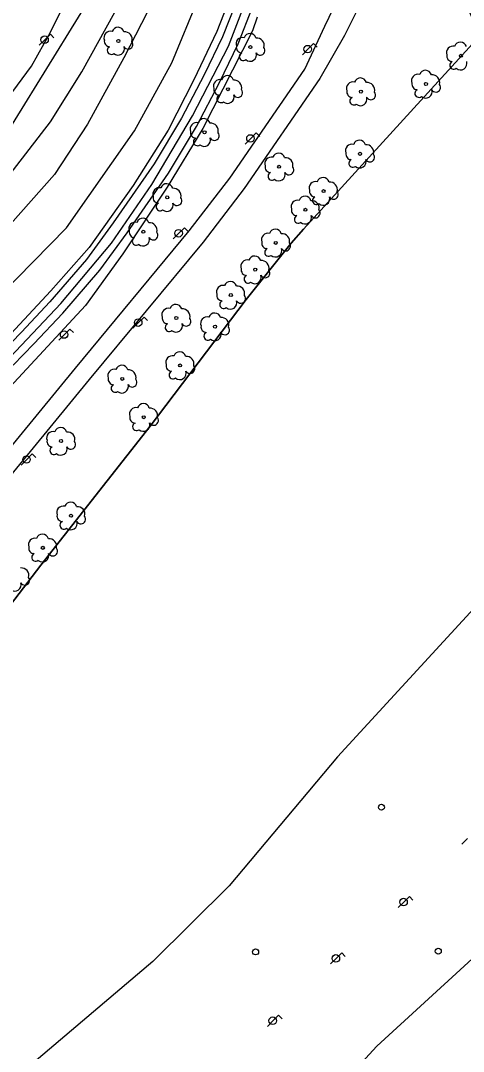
# Model space of a CAD drawing. Extents: x 282771 to 285132, y 4823109 to 4825496.
# Drawn here: x 283562.5 to 283637.2, y 4823833.5 to 4824007.3 of the extents above; entities that cross this region are included whole.
import ezdxf

# ---------------------------------------------------------------- set-up
doc = ezdxf.new("R2010")
doc.units = 0
for name, color, linetype in [('ARBOL', 7, 'Continuous'), ('CARRIL-BICI-AREA', 7, 'Continuous'), ('CARRIL-BICI-EJE', 7, 'Continuous'), ('FAROLA', 7, 'Continuous'), ('PARQUE-JARDIN-AREA', 7, 'Continuous'), ('POSTE', 7, 'Continuous'), ('VALLA', 7, 'Continuous'), ('ZONA-VERDE', 7, 'Continuous')]:
    doc.layers.add(name, color=color, linetype=linetype)

msp = doc.modelspace()

# ---------------------------------------------------------------- linework, layer by layer
at = {"layer": 'ARBOL'}
for centre in [(283579, 4824003.91), (283601.26, 4824002.87), (283636.75, 4824001.41), (283597.47, 4823995.77), (283630.86, 4823996.66), (283619.89, 4823995.37), (283593.52, 4823988.51), (283619.73, 4823984.88), (283606.1, 4823982.7), (283613.6, 4823978.59), (283587.23, 4823977.54), (283610.54, 4823975.44), (283583.2, 4823971.73), (283605.54, 4823969.87), (283602.07, 4823965.35), (283597.96, 4823961.07), (283588.76, 4823957.2), (283595.3, 4823955.74), (283589.41, 4823949.2), (283579.65, 4823946.93), (283583.28, 4823940.47), (283569.33, 4823936.45), (283571.02, 4823923.86), (283566.26, 4823918.45)]:
    msp.add_circle(centre, 0.255, dxfattribs=at)
for centre, radius, start, end in [((283577.67, 4824004.44), 1.1, 75.4318, 200.5561), ((283578.93, 4824005.17), 1.04, 15.6423, 161.3843), ((283580.06, 4824004.17), 1.27, 345.0327, 95.7993), ((283601.19, 4824004.13), 1.04, 15.6423, 161.3843), ((283577.56, 4824003.87), 0.935, 168.599, 268.1324), ((283577.8, 4824002.32), 0.672, 113.7367, 309.4725), ((283578.94, 4824002.62), 1.09, 228.9545, 17.928), ((283580.67, 4824003.34), 0.797, 208.9625, 38.991), ((283599.93, 4824003.4), 1.1, 75.4318, 200.5561), ((283599.82, 4824002.83), 0.935, 168.599, 268.1324), ((283602.32, 4824003.13), 1.27, 345.0327, 95.7993), ((283635.42, 4824001.94), 1.1, 75.4318, 200.5561), ((283636.68, 4824002.67), 1.04, 15.6423, 161.3843), ((283600.06, 4824001.28), 0.672, 113.7367, 309.4725), ((283601.2, 4824001.58), 1.09, 228.9545, 17.928), ((283602.93, 4824002.3), 0.797, 208.9625, 38.991), ((283635.31, 4824001.37), 0.935, 168.599, 268.1324), ((283635.55, 4823999.82), 0.672, 113.7367, 309.4725), ((283636.69, 4824000.12), 1.09, 228.9545, 17.928), ((283597.4, 4823997.03), 1.04, 15.6423, 161.3843), ((283619.82, 4823996.63), 1.04, 15.6423, 161.3843), ((283629.53, 4823997.19), 1.1, 75.4318, 200.5561), ((283630.79, 4823997.92), 1.04, 15.6423, 161.3843), ((283631.92, 4823996.92), 1.27, 345.0327, 95.7993), ((283596.14, 4823996.3), 1.1, 75.4318, 200.5561), ((283596.03, 4823995.73), 0.935, 168.599, 268.1324), ((283598.53, 4823996.03), 1.27, 345.0327, 95.7993), ((283618.56, 4823995.9), 1.1, 75.4318, 200.5561), ((283620.95, 4823995.63), 1.27, 345.0327, 95.7993), ((283629.42, 4823996.62), 0.935, 168.599, 268.1324), ((283632.53, 4823996.09), 0.797, 208.9625, 38.991), ((283596.27, 4823994.18), 0.672, 113.7367, 309.4725), ((283597.41, 4823994.48), 1.09, 228.9545, 17.928), ((283599.14, 4823995.2), 0.797, 208.9625, 38.991), ((283618.45, 4823995.33), 0.935, 168.599, 268.1324), ((283618.69, 4823993.78), 0.672, 113.7367, 309.4725), ((283619.83, 4823994.08), 1.09, 228.9545, 17.928), ((283621.56, 4823994.8), 0.797, 208.9625, 38.991), ((283629.66, 4823995.07), 0.672, 113.7367, 309.4725), ((283630.8, 4823995.37), 1.09, 228.9545, 17.928), ((283593.45, 4823989.77), 1.04, 15.6423, 161.3843), ((283592.19, 4823989.04), 1.1, 75.4318, 200.5561), ((283594.58, 4823988.77), 1.27, 345.0327, 95.7993), ((283592.08, 4823988.47), 0.935, 168.599, 268.1324), ((283592.32, 4823986.92), 0.672, 113.7367, 309.4725), ((283593.46, 4823987.22), 1.09, 228.9545, 17.928), ((283595.19, 4823987.94), 0.797, 208.9625, 38.991), ((283618.4, 4823985.41), 1.1, 75.4318, 200.5561), ((283619.66, 4823986.14), 1.04, 15.6423, 161.3843), ((283620.79, 4823985.14), 1.27, 345.0327, 95.7993), ((283604.77, 4823983.23), 1.1, 75.4318, 200.5561), ((283606.03, 4823983.96), 1.04, 15.6423, 161.3843), ((283607.16, 4823982.96), 1.27, 345.0327, 95.7993), ((283618.29, 4823984.84), 0.935, 168.599, 268.1324), ((283618.53, 4823983.29), 0.672, 113.7367, 309.4725), ((283619.67, 4823983.59), 1.09, 228.9545, 17.928), ((283621.4, 4823984.31), 0.797, 208.9625, 38.991), ((283604.66, 4823982.66), 0.935, 168.599, 268.1324), ((283607.77, 4823982.13), 0.797, 208.9625, 38.991), ((283604.9, 4823981.11), 0.672, 113.7367, 309.4725), ((283606.04, 4823981.41), 1.09, 228.9545, 17.928), ((283613.53, 4823979.85), 1.04, 15.6423, 161.3843), ((283585.9, 4823978.07), 1.1, 75.4318, 200.5561), ((283587.16, 4823978.8), 1.04, 15.6423, 161.3843), ((283588.29, 4823977.8), 1.27, 345.0327, 95.7993), ((283612.27, 4823979.12), 1.1, 75.4318, 200.5561), ((283612.16, 4823978.55), 0.935, 168.599, 268.1324), ((283614.66, 4823978.85), 1.27, 345.0327, 95.7993), ((283615.27, 4823978.02), 0.797, 208.9625, 38.991), ((283585.79, 4823977.5), 0.935, 168.599, 268.1324), ((283588.9, 4823976.97), 0.797, 208.9625, 38.991), ((283609.21, 4823975.97), 1.1, 75.4318, 200.5561), ((283610.47, 4823976.7), 1.04, 15.6423, 161.3843), ((283611.6, 4823975.7), 1.27, 345.0327, 95.7993), ((283612.4, 4823977), 0.672, 113.7367, 309.4725), ((283613.54, 4823977.3), 1.09, 228.9545, 17.928), ((283586.03, 4823975.95), 0.672, 113.7367, 309.4725), ((283587.17, 4823976.25), 1.09, 228.9545, 17.928), ((283609.1, 4823975.4), 0.935, 168.599, 268.1324), ((283612.21, 4823974.87), 0.797, 208.9625, 38.991), ((283581.87, 4823972.26), 1.1, 75.4318, 200.5561), ((283583.13, 4823972.99), 1.04, 15.6423, 161.3843), ((283609.34, 4823973.85), 0.672, 113.7367, 309.4725), ((283610.48, 4823974.15), 1.09, 228.9545, 17.928), ((283581.76, 4823971.69), 0.935, 168.599, 268.1324), ((283584.26, 4823971.99), 1.27, 345.0327, 95.7993), ((283584.87, 4823971.16), 0.797, 208.9625, 38.991), ((283605.47, 4823971.13), 1.04, 15.6423, 161.3843), ((283582, 4823970.14), 0.672, 113.7367, 309.4725), ((283583.14, 4823970.44), 1.09, 228.9545, 17.928), ((283604.21, 4823970.4), 1.1, 75.4318, 200.5561), ((283604.1, 4823969.83), 0.935, 168.599, 268.1324), ((283606.6, 4823970.13), 1.27, 345.0327, 95.7993), ((283604.34, 4823968.28), 0.672, 113.7367, 309.4725), ((283605.48, 4823968.58), 1.09, 228.9545, 17.928), ((283607.21, 4823969.3), 0.797, 208.9625, 38.991), ((283600.74, 4823965.88), 1.1, 75.4318, 200.5561), ((283602, 4823966.61), 1.04, 15.6423, 161.3843), ((283603.13, 4823965.61), 1.27, 345.0327, 95.7993), ((283600.63, 4823965.31), 0.935, 168.599, 268.1324), ((283603.74, 4823964.78), 0.797, 208.9625, 38.991), ((283597.89, 4823962.33), 1.04, 15.6423, 161.3843), ((283600.87, 4823963.76), 0.672, 113.7367, 309.4725), ((283602.01, 4823964.06), 1.09, 228.9545, 17.928), ((283596.63, 4823961.6), 1.1, 75.4318, 200.5561), ((283596.52, 4823961.03), 0.935, 168.599, 268.1324), ((283599.02, 4823961.33), 1.27, 345.0327, 95.7993), ((283588.69, 4823958.46), 1.04, 15.6423, 161.3843), ((283596.76, 4823959.48), 0.672, 113.7367, 309.4725), ((283597.9, 4823959.78), 1.09, 228.9545, 17.928), ((283599.63, 4823960.5), 0.797, 208.9625, 38.991), ((283587.43, 4823957.73), 1.1, 75.4318, 200.5561), ((283589.82, 4823957.46), 1.27, 345.0327, 95.7993), ((283595.23, 4823957), 1.04, 15.6423, 161.3843), ((283587.32, 4823957.16), 0.935, 168.599, 268.1324), ((283587.56, 4823955.61), 0.672, 113.7367, 309.4725), ((283588.7, 4823955.91), 1.09, 228.9545, 17.928), ((283590.43, 4823956.63), 0.797, 208.9625, 38.991), ((283593.97, 4823956.27), 1.1, 75.4318, 200.5561), ((283596.36, 4823956), 1.27, 345.0327, 95.7993), ((283593.86, 4823955.7), 0.935, 168.599, 268.1324), ((283594.1, 4823954.15), 0.672, 113.7367, 309.4725), ((283595.24, 4823954.45), 1.09, 228.9545, 17.928), ((283596.97, 4823955.17), 0.797, 208.9625, 38.991), ((283588.08, 4823949.73), 1.1, 75.4318, 200.5561), ((283589.34, 4823950.46), 1.04, 15.6423, 161.3843), ((283590.47, 4823949.46), 1.27, 345.0327, 95.7993), ((283579.58, 4823948.19), 1.04, 15.6423, 161.3843), ((283587.97, 4823949.16), 0.935, 168.599, 268.1324), ((283591.08, 4823948.63), 0.797, 208.9625, 38.991), ((283578.32, 4823947.46), 1.1, 75.4318, 200.5561), ((283580.71, 4823947.19), 1.27, 345.0327, 95.7993), ((283588.21, 4823947.61), 0.672, 113.7367, 309.4725), ((283589.35, 4823947.91), 1.09, 228.9545, 17.928), ((283578.21, 4823946.89), 0.935, 168.599, 268.1324), ((283578.45, 4823945.34), 0.672, 113.7367, 309.4725), ((283579.59, 4823945.64), 1.09, 228.9545, 17.928), ((283581.32, 4823946.36), 0.797, 208.9625, 38.991), ((283581.95, 4823941), 1.1, 75.4318, 200.5561), ((283583.21, 4823941.73), 1.04, 15.6423, 161.3843), ((283581.84, 4823940.43), 0.935, 168.599, 268.1324), ((283584.34, 4823940.73), 1.27, 345.0327, 95.7993), ((283584.95, 4823939.9), 0.797, 208.9625, 38.991), ((283569.26, 4823937.7), 1.04, 15.6423, 161.3843), ((283582.08, 4823938.88), 0.672, 113.7367, 309.4725), ((283583.22, 4823939.18), 1.09, 228.9545, 17.928), ((283568, 4823936.97), 1.1, 75.4318, 200.5561), ((283570.39, 4823936.71), 1.27, 345.0327, 95.7993), ((283567.89, 4823936.41), 0.935, 168.599, 268.1324), ((283568.13, 4823934.86), 0.672, 113.7367, 309.4725), ((283569.27, 4823935.16), 1.09, 228.9545, 17.928), ((283571, 4823935.88), 0.797, 208.9625, 38.991), ((283569.69, 4823924.39), 1.1, 75.4318, 200.5561), ((283570.95, 4823925.12), 1.04, 15.6423, 161.3843), ((283572.08, 4823924.12), 1.27, 345.0327, 95.7993), ((283569.58, 4823923.82), 0.935, 168.599, 268.1324), ((283570.96, 4823922.57), 1.09, 228.9545, 17.928), ((283572.69, 4823923.29), 0.797, 208.9625, 38.991), ((283569.82, 4823922.27), 0.672, 113.7367, 309.4725), ((283564.93, 4823918.98), 1.1, 75.4318, 200.5561), ((283566.19, 4823919.71), 1.04, 15.6423, 161.3843), ((283567.32, 4823918.71), 1.27, 345.0327, 95.7993), ((283564.82, 4823918.41), 0.935, 168.599, 268.1324), ((283567.93, 4823917.88), 0.797, 208.9625, 38.991), ((283565.06, 4823916.86), 0.672, 113.7367, 309.4725), ((283566.2, 4823917.16), 1.09, 228.9545, 17.928), ((283562.64, 4823913.79), 1.27, 345.0327, 95.7993), ((283561.52, 4823912.24), 1.09, 228.9545, 17.928), ((283563.25, 4823912.96), 0.797, 208.9625, 38.991)]:
    msp.add_arc(centre, radius, start, end, dxfattribs=at)
at = {"layer": 'CARRIL-BICI-AREA'}
for points in [[(283598.89, 4824010.59), (283596.57, 4824004.58), (283593.48, 4823998.2), (283589.64, 4823990.89), (283585.04, 4823983.21), (283578.12, 4823973.26), (283573.63, 4823967.09), (283567.46, 4823959.95), (283562.65, 4823954.81), (283559.24, 4823951.29)], [(283561.25, 4823949.22), (283564.74, 4823952.82), (283569.61, 4823958.02), (283575.89, 4823965.29), (283580.47, 4823971.58), (283587.47, 4823981.64), (283592.16, 4823989.48), (283596.06, 4823996.9), (283599.22, 4824003.43), (283601.61, 4824009.61)]]:
    msp.add_lwpolyline(points, dxfattribs=at)
at = {"layer": 'CARRIL-BICI-EJE'}
msp.add_lwpolyline([(283420.36, 4823835.17), (283458.68, 4823866.31), (283476.3, 4823880.73), (283502.02, 4823900.71), (283513.43, 4823910.85), (283522.14, 4823917.77), (283525.78, 4823918.2), (283529.27, 4823919.7), (283532.63, 4823922.27), (283534.34, 4823924.77), (283535.84, 4823928.34), (283536.41, 4823929.98), (283546.97, 4823938.29), (283559.81, 4823949.57), (283569.3, 4823959.64), (283577.86, 4823969.84), (283584.66, 4823979.72), (283591.51, 4823991.29), (283597.58, 4824003.06), (283601.38, 4824013.02)], dxfattribs=at)
at = {"layer": 'FAROLA'}
for p, q in [((283567.53, 4824005.05), (283566.59, 4824004.12)), ((283568.12, 4824004.46), (283567.53, 4824005.05)), ((283566.59, 4824004.12), (283565.66, 4824003.18)), ((283611.9, 4824003.46), (283610.96, 4824002.53)), ((283612.49, 4824002.87), (283611.9, 4824003.46)), ((283610.96, 4824002.53), (283610.03, 4824001.59)), ((283601.31, 4823987.47), (283600.38, 4823986.53)), ((283602.25, 4823988.4), (283601.31, 4823987.47)), ((283602.84, 4823987.81), (283602.25, 4823988.4)), ((283590.13, 4823972.41), (283589.19, 4823971.48)), ((283590.72, 4823971.82), (283590.13, 4823972.41)), ((283589.19, 4823971.48), (283588.26, 4823970.54)), ((283582.38, 4823956.42), (283581.45, 4823955.48)), ((283583.32, 4823957.35), (283582.38, 4823956.42)), ((283583.91, 4823956.76), (283583.32, 4823957.35)), ((283569.89, 4823954.41), (283568.96, 4823953.47)), ((283570.83, 4823955.34), (283569.89, 4823954.41)), ((283571.42, 4823954.75), (283570.83, 4823955.34)), ((283563.55, 4823933.34), (283562.62, 4823932.4)), ((283564.49, 4823934.27), (283563.55, 4823933.34)), ((283565.08, 4823933.68), (283564.49, 4823934.27)), ((283637.85, 4823869.44), (283636.92, 4823868.5)), ((283627.12, 4823858.73), (283626.19, 4823857.79)), ((283628.06, 4823859.66), (283627.12, 4823858.73)), ((283628.65, 4823859.07), (283628.06, 4823859.66)), ((283616.65, 4823850.16), (283615.71, 4823849.23)), ((283617.24, 4823849.57), (283616.65, 4823850.16)), ((283615.71, 4823849.23), (283614.78, 4823848.29)), ((283606.01, 4823839.64), (283605.07, 4823838.71)), ((283606.6, 4823839.05), (283606.01, 4823839.64)), ((283605.07, 4823838.71), (283604.14, 4823837.77))]:
    msp.add_line(p, q, dxfattribs=at)
for centre in [(283566.55, 4824004.12), (283610.92, 4824002.53), (283601.27, 4823987.47), (283589.15, 4823971.48), (283582.34, 4823956.42), (283569.85, 4823954.41), (283563.51, 4823933.34), (283627.08, 4823858.73), (283615.67, 4823849.23), (283605.03, 4823838.71)]:
    msp.add_circle(centre, 0.637, dxfattribs=at)
at = {"layer": 'PARQUE-JARDIN-AREA'}
for points in [[(283682.03, 4824096.76), (283623.81, 4824043.65), (283639.89, 4824004.69), (283610.21, 4823972.19), (283608.11, 4823969.82), (283600.52, 4823960.31), (283584.37, 4823938.96), (283565.94, 4823915.5), (283546.15, 4823889.71), (283532.13, 4823871.37), (283520.29, 4823855.82), (283505.77, 4823839.5), (283496.53, 4823829.4), (283486.67, 4823820.15), (283460.12, 4823795.54), (283436.49, 4823774.06), (283416.27, 4823756.66), (283399.67, 4823743.07), (283390.12, 4823735.66)], [(283430.42, 4823993.02), (283446.54, 4823992.38), (283541.87, 4823982.24), (283556.18, 4823981.94), (283577.59, 4824016.66)]]:
    msp.add_lwpolyline(points, dxfattribs=at)
at = {"layer": 'POSTE'}
for centre in [(283623.36, 4823874.72), (283602.14, 4823850.32), (283632.94, 4823850.44)]:
    msp.add_circle(centre, 0.5, dxfattribs=at)
at = {"layer": 'VALLA'}
for points in [[(283639.9, 4824004.7), (283610.21, 4823972.2), (283608.11, 4823969.83), (283600.52, 4823960.32), (283584.37, 4823938.97), (283565.95, 4823915.52), (283546.16, 4823889.73), (283532.14, 4823871.39), (283522.1, 4823857.86), (283505.78, 4823839.52), (283496.54, 4823829.42), (283486.68, 4823820.17), (283460.13, 4823795.56), (283460.11, 4823795.54), (283436.51, 4823774.08), (283416.29, 4823756.68), (283399.69, 4823743.09), (283390.14, 4823735.68), (283378.34, 4823726.94), (283367.73, 4823720.33), (283351.98, 4823711.89), (283344.98, 4823708.57)], [(283426.46, 4823664.09), (283445.54, 4823689), (283476.41, 4823725.1), (283490.86, 4823734.81), (283506.59, 4823746.41), (283516.86, 4823751.46), (283524.63, 4823755.87), (283540.82, 4823765.8), (283554.81, 4823775.02), (283561.6, 4823779.26), (283570.65, 4823786.69), (283577.12, 4823792.66), (283591.08, 4823804.92), (283613.88, 4823824.93), (283622.58, 4823834.44), (283668.08, 4823876.11), (283693.61, 4823897.87), (283712.12, 4823914.41), (283732.55, 4823930.31), (283751.44, 4823946.9), (283775.2, 4823967.79), (283801.7, 4823990.1)], [(283645.97, 4823915.89), (283615.93, 4823883.19), (283597.67, 4823861.47), (283584.82, 4823848.72), (283563.7, 4823830.77), (283541.63, 4823812.32), (283522, 4823799.66), (283502.92, 4823788.75), (283476.57, 4823774.82), (283461.32, 4823764.35), (283438.11, 4823751.4), (283432.53, 4823747.18), (283410.1, 4823736.75), (283375.19, 4823719.81), (283359.05, 4823711.02)]]:
    msp.add_lwpolyline(points, dxfattribs=at)
at = {"layer": 'ZONA-VERDE'}
for p, q in [((283588.04, 4824000.21), (283594.81, 4824016.83)), ((283598.13, 4824012.01), (283595.61, 4824005.5)), ((283584.88, 4824010.65), (283579.92, 4824001.06)), ((283572.83, 4823998.73), (283578.39, 4824008.74)), ((283595.61, 4824005.5), (283591.74, 4823997.34)), ((283579.92, 4824001.06), (283573.77, 4823989.88)), ((283581.69, 4823988.78), (283588.04, 4824000.21)), ((283567.54, 4823990.27), (283572.83, 4823998.73)), ((283591.74, 4823997.34), (283587.4, 4823988.87)), ((283559.81, 4823980.21), (283567.54, 4823990.27)), ((283573.77, 4823989.88), (283568.22, 4823981.41)), ((283570.26, 4823972.38), (283581.69, 4823988.78)), ((283587.4, 4823988.87), (283581.47, 4823979.56)), ((283568.22, 4823981.41), (283558.36, 4823970.3)), ((283581.47, 4823979.56), (283574.07, 4823969.08)), ((283559.14, 4823961.06), (283570.26, 4823972.38)), ((283574.07, 4823969.08), (283567.61, 4823961.78)), ((283567.61, 4823961.78), (283557.45, 4823950.87))]:
    msp.add_line(p, q, dxfattribs=at)
for points in [[(283650.77, 4824072.08), (283623.3, 4824049.06), (283621.22, 4824046.62), (283619.99, 4824044.36), (283619.05, 4824041.76), (283618.62, 4824038.83), (283618.86, 4824036), (283621.93, 4824026.51), (283622.26, 4824022.35), (283622.26, 4824018.9), (283621.6, 4824015.07), (283620.49, 4824011.62), (283617.14, 4824004.83), (283612.98, 4823997.57), (283600.2, 4823979.02), (283593.28, 4823970), (283574.07, 4823946.84), (283561.3, 4823931.27), (283549.64, 4823916.34), (283537.76, 4823900.37), (283519.09, 4823871.12), (283517.95, 4823869.82)], [(283557.97, 4824028.92), (283553.42, 4823986.45), (283445.18, 4823997.78), (283446.16, 4824007.72), (283444.95, 4824006.06), (283441.91, 4824003.1), (283441.35, 4823998.15), (283441.4, 4823997.72), (283441.72, 4823997.16), (283442.15, 4823996.84), (283442.72, 4823996.7), (283470.88, 4823993.61), (283551.44, 4823985.12), (283553.18, 4823985.83), (283555.2, 4823987.43), (283557.98, 4823991.09), (283564.33, 4823999.66), (283567.53, 4824005.38), (283573.03, 4824016.39)], [(283489.09, 4823871.72), (283494.9, 4823876.35), (283497.44, 4823878.31), (283501.88, 4823881.64), (283503.06, 4823882.05), (283504.06, 4823882.12), (283505.26, 4823881.87), (283508.12, 4823879.74), (283515.2, 4823873.18), (283516.03, 4823872.17), (283516.69, 4823872.93), (283535.29, 4823902.07), (283547.24, 4823918.13), (283558.96, 4823933.15), (283571.75, 4823948.75), (283590.93, 4823971.87), (283597.77, 4823980.79), (283610.43, 4823999.17), (283613.81, 4824006.43), (283617.35, 4824013.8)], [(283602.38, 4824007.94), (283601.62, 4824005.63), (283593.25, 4823989.16), (283587.21, 4823979.27), (283579.76, 4823968.03), (283573.43, 4823959.29), (283560.67, 4823945.55)], [(283517.95, 4823869.82), (283524.78, 4823861.47), (283532.14, 4823871.39), (283546.16, 4823889.73), (283565.95, 4823915.52), (283584.37, 4823938.97), (283600.52, 4823960.32), (283608.11, 4823969.83), (283610.21, 4823972.2), (283639.9, 4824004.7)]]:
    msp.add_lwpolyline(points, dxfattribs=at)

doc.saveas('drawing.dxf')
